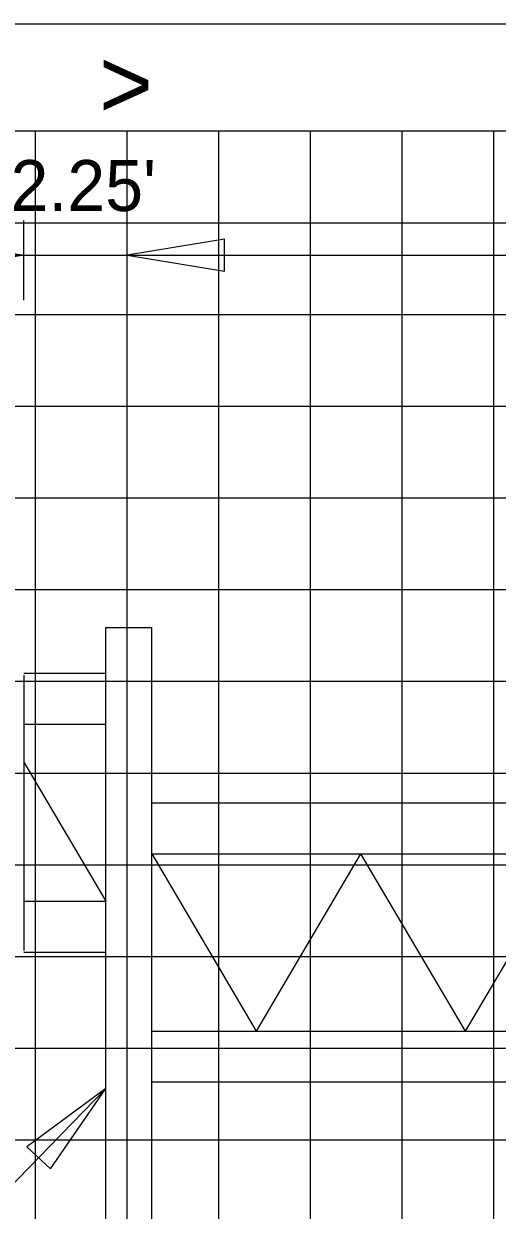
# Model space of a CAD drawing. Extents: x 2193008 to 2198143, y 1236112 to 1237864.
# Drawn here: x 2196742.45 to 2196752.78, y 1237199.51 to 1237225.38 of the extents above; entities that cross this region are included whole.
import ezdxf

# ---------------------------------------------------------------- set-up
doc = ezdxf.new("R2010")
doc.units = 0
for name, color, linetype in [('3', 7, 'Continuous'), ('60', 7, 'Continuous'), ('GSCOLORFILL', 7, 'Continuous'), ('GSDIMS', 7, 'Continuous'), ('Level 55', 7, 'Continuous'), ('M-ROADS', 7, 'Continuous')]:
    doc.layers.add(name, color=color, linetype=linetype)

msp = doc.modelspace()

# ---------------------------------------------------------------- linework, layer by layer
at = {"layer": '3'}
for p, q in [((2196670.765, 1237225.384), (2196799.37, 1237225.384)), ((2196744.245, 1237187.883), (2196744.245, 1237212.222)), ((2196745.245, 1237187.883), (2196745.245, 1237212.222)), ((2196742.081, 1237199.933), (2196744.245, 1237202.164))]:
    msp.add_line(p, q, dxfattribs=at)
at = {"layer": 'GSCOLORFILL'}
msp.add_line((2196742.453, 1237211.182), (2196742.453, 1237205.179), dxfattribs=at)
at = {"layer": 'GSDIMS'}
for p, q in [((2196742.453, 1237219.354), (2196742.453, 1237221.095)), ((2196744.707, 1237219.354), (2196744.707, 1237221.095)), ((2196724.463, 1237220.337), (2196742.453, 1237220.337)), ((2196742.453, 1237220.337), (2196744.707, 1237220.337)), ((2196744.707, 1237220.337), (2196764.716, 1237220.337)), ((2196744.245, 1237212.222), (2196745.245, 1237212.222)), ((2196742.453, 1237211.222), (2196744.245, 1237211.222)), ((2196742.453, 1237210.112), (2196744.245, 1237210.112)), ((2196742.453, 1237209.286), (2196744.245, 1237206.249)), ((2196745.245, 1237208.393), (2196764.707, 1237208.393)), ((2196745.245, 1237207.283), (2196764.707, 1237207.283)), ((2196745.245, 1237207.283), (2196747.524, 1237203.421)), ((2196749.802, 1237207.283), (2196747.524, 1237203.421)), ((2196749.802, 1237207.283), (2196752.081, 1237203.421)), ((2196754.359, 1237207.283), (2196752.081, 1237203.421)), ((2196742.453, 1237206.249), (2196744.245, 1237206.249)), ((2196742.453, 1237205.139), (2196744.245, 1237205.139)), ((2196745.245, 1237203.421), (2196764.707, 1237203.421)), ((2196745.245, 1237202.31), (2196764.707, 1237202.31))]:
    msp.add_line(p, q, dxfattribs=at)
for points in [[(2196742.453, 1237220.337), (2196740.325, 1237219.99), (2196740.325, 1237220.684)], [(2196744.707, 1237220.337), (2196746.835, 1237219.99), (2196746.835, 1237220.684)], [(2196744.245, 1237202.164), (2196742.522, 1237200.893), (2196743.037, 1237200.414)]]:
    msp.add_lwpolyline(points, close=True, dxfattribs=at)
at = {"layer": 'M-ROADS'}
for p, q in [((2196614.707, 1237223.046), (2196874.707, 1237223.046)), ((2196742.707, 1237153.046), (2196742.707, 1237223.046)), ((2196744.707, 1237153.046), (2196744.707, 1237223.046)), ((2196746.707, 1237153.046), (2196746.707, 1237223.046)), ((2196748.707, 1237153.046), (2196748.707, 1237223.046)), ((2196750.707, 1237153.046), (2196750.707, 1237223.046)), ((2196752.707, 1237153.046), (2196752.707, 1237223.046)), ((2196614.707, 1237221.046), (2196874.707, 1237221.046)), ((2196614.707, 1237219.046), (2196874.707, 1237219.046)), ((2196614.707, 1237217.046), (2196874.707, 1237217.046)), ((2196614.707, 1237215.046), (2196874.707, 1237215.046)), ((2196614.707, 1237213.046), (2196874.707, 1237213.046)), ((2196614.707, 1237211.046), (2196874.707, 1237211.046)), ((2196614.707, 1237209.046), (2196874.707, 1237209.046)), ((2196614.707, 1237207.046), (2196874.707, 1237207.046)), ((2196614.707, 1237205.046), (2196874.707, 1237205.046)), ((2196614.707, 1237203.046), (2196874.707, 1237203.046)), ((2196614.707, 1237201.046), (2196874.707, 1237201.046))]:
    msp.add_line(p, q, dxfattribs=at)

# ---------------------------------------------------------------- texts
at = {"layer": '60'}
msp.add_text('>', height=1.5, dxfattribs=at).set_placement((2196744.098, 1237223.329))
at = {"layer": 'Level 55'}
msp.add_text("2.25'", height=1.1105, dxfattribs=at).set_placement((2196742.166, 1237221.301))

doc.saveas('drawing.dxf')
